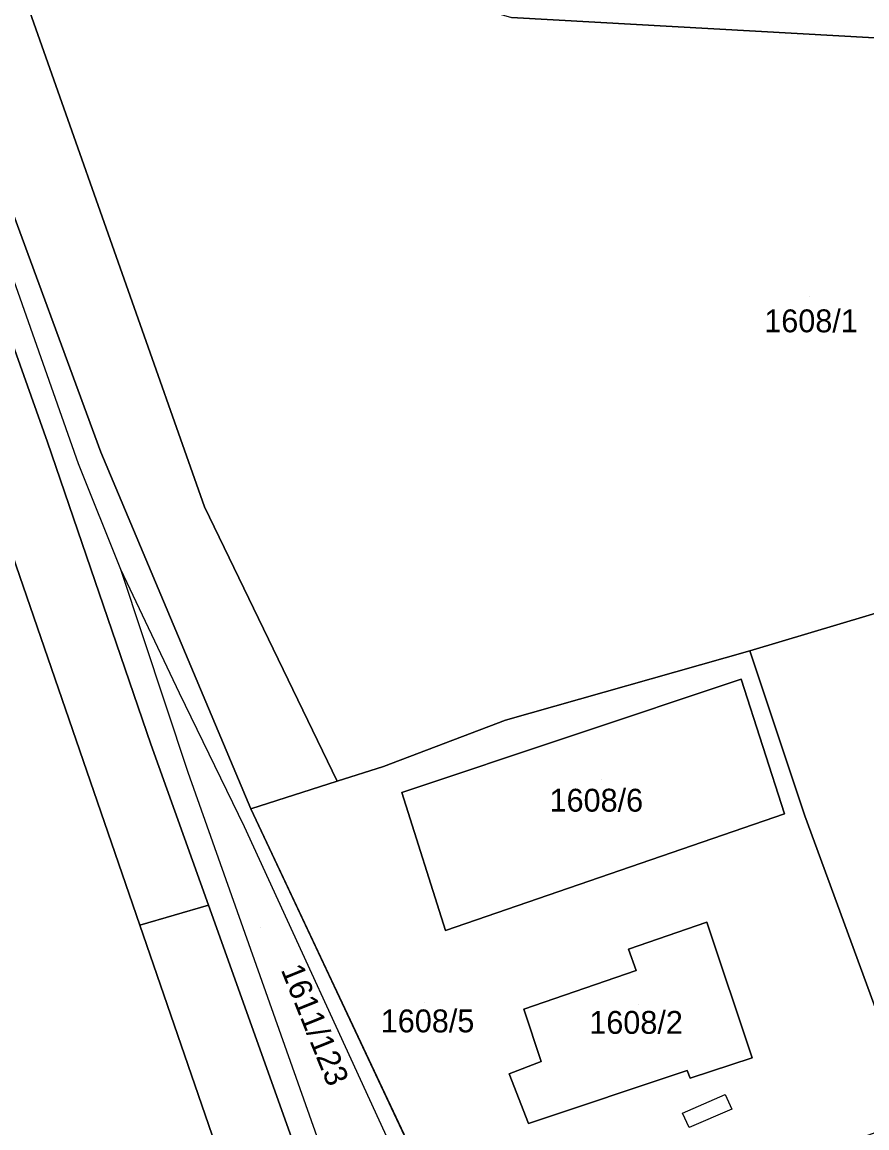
# Model space of a CAD drawing. Extents: x -263943 to -261149, y -1236934 to -1230686.
# Drawn here: x -262520.3 to -262446.4, y -1236231.5 to -1236134.8 of the extents above; entities that cross this region are included whole.
import ezdxf

# ---------------------------------------------------------------- set-up
doc = ezdxf.new("R2010")
doc.units = 0
for name, color, linetype in [('body_kn', 7, 'Continuous'), ('kladpar_druhypozemkov', 7, 'Continuous'), ('kladpar_hranice', 7, 'Continuous'), ('kladpar_parcelnecisla', 7, 'Continuous'), ('kladpar_plochy', 7, 'Continuous'), ('zappar_hrandruhpozemk', 7, 'Continuous')]:
    doc.layers.add(name, color=color, linetype=linetype)

msp = doc.modelspace()

# ---------------------------------------------------------------- linework, layer by layer
at = {"layer": 'body_kn'}
for p, q in [((-262518.04, -1236171.56), (-262518.04, -1236171.56)), ((-262513.38, -1236172.42), (-262513.38, -1236172.42)), ((-262515.34, -1236173.44), (-262515.34, -1236173.44)), ((-262504.34, -1236177.21), (-262504.34, -1236177.21)), ((-262511.63, -1236182.7), (-262511.63, -1236182.7)), ((-262456.65, -1236189.81), (-262456.65, -1236189.81)), ((-262457.42, -1236192.27), (-262457.42, -1236192.27)), ((-262506.51, -1236193.5), (-262506.51, -1236193.5)), ((-262478, -1236195.87), (-262478, -1236195.87)), ((-262509.02, -1236197.98), (-262509.02, -1236197.98)), ((-262488.67, -1236199.92), (-262488.67, -1236199.92)), ((-262505.76, -1236200.44), (-262505.76, -1236200.44)), ((-262492.74, -1236201.19), (-262492.74, -1236201.19)), ((-262487.07, -1236202.21), (-262487.07, -1236202.21)), ((-262487.07, -1236202.21), (-262487.07, -1236202.21)), ((-262500.28, -1236203.63), (-262500.28, -1236203.63)), ((-262453.62, -1236204.05), (-262453.62, -1236204.05)), ((-262451.84, -1236204.23), (-262451.84, -1236204.23)), ((-262500.82, -1236205.19), (-262500.82, -1236205.19)), ((-262503.99, -1236212.05), (-262503.99, -1236212.05)), ((-262460.41, -1236213.53), (-262460.41, -1236213.53)), ((-262509.98, -1236213.81), (-262509.98, -1236213.81)), ((-262509.98, -1236213.81), (-262509.98, -1236213.81)), ((-262483.27, -1236214.26), (-262483.27, -1236214.26)), ((-262467.27, -1236215.89), (-262467.27, -1236215.89)), ((-262466.59, -1236217.76), (-262466.59, -1236217.76)), ((-262476.42, -1236221.13), (-262476.42, -1236221.13)), ((-262474.9, -1236225.71), (-262474.9, -1236225.71)), ((-262456.44, -1236225.41), (-262456.44, -1236225.41)), ((-262477.7, -1236226.81), (-262477.7, -1236226.81)), ((-262462.12, -1236226.5), (-262462.12, -1236226.5)), ((-262462.12, -1236226.5), (-262462.12, -1236226.5)), ((-262461.86, -1236227.18), (-262461.86, -1236227.18)), ((-262458.82, -1236228.62), (-262458.82, -1236228.62)), ((-262458.23, -1236229.9), (-262458.23, -1236229.9)), ((-262476.01, -1236231.13), (-262476.01, -1236231.13)), ((-262462.55, -1236230.23), (-262462.55, -1236230.23)), ((-262462.55, -1236230.23), (-262462.55, -1236230.23)), ((-262461.95, -1236231.5), (-262461.95, -1236231.5))]:
    msp.add_line(p, q, dxfattribs=at)
at = {"layer": 'kladpar_druhypozemkov'}
for p, q in [((-262451.42, -1236158.82), (-262451.42, -1236158.82)), ((-262469.66, -1236201.07), (-262469.66, -1236201.07)), ((-262499.45, -1236213.96), (-262499.45, -1236213.96)), ((-262485.06, -1236220.57), (-262485.06, -1236220.57)), ((-262466.4, -1236220.7), (-262466.4, -1236220.7))]:
    msp.add_line(p, q, dxfattribs=at)
at = {"layer": 'kladpar_hranice'}
for points in [[(-262509.98, -1236213.81), (-262499.75, -1236243.51), (-262577.14, -1236270.68), (-262597.53, -1236212.99), (-262579.87, -1236205.14), (-262582.7, -1236199.47), (-262614.93, -1236134.79), (-262615.42, -1236130.65), (-262615.29, -1236130.57), (-262610.06, -1236127.29), (-262644.44, -1236056.8), (-262649.03, -1236058.86), (-262649.76, -1236059.19), (-262662.18, -1236031.44), (-262662.69, -1236029.75), (-262663.21, -1236027.99), (-262652.87, -1236033.18), (-262606.03, -1236064.77), (-262573.98, -1236093.25), (-262549.15, -1236124.23), (-262528.24, -1236160.77), (-262509.98, -1236213.81)], [(-262549.15, -1236124.23), (-262524.89, -1236118.94), (-262504.34, -1236177.21), (-262492.74, -1236201.19), (-262500.28, -1236203.63), (-262513.38, -1236172.42), (-262522.49, -1236147.78), (-262529.21, -1236135.15), (-262535.08, -1236123.03), (-262536.94, -1236124.3), (-262538.4, -1236125.3), (-262532.44, -1236136.74), (-262525.89, -1236149.54), (-262518.04, -1236171.56), (-262509.02, -1236197.98), (-262503.99, -1236212.05), (-262509.98, -1236213.81), (-262528.24, -1236160.77), (-262549.15, -1236124.23)], [(-262431.94, -1236138.66), (-262399.13, -1236172.62), (-262456.65, -1236189.81), (-262478, -1236195.87), (-262488.67, -1236199.92), (-262492.74, -1236201.19), (-262504.34, -1236177.21), (-262524.89, -1236118.94), (-262511.03, -1236125.02), (-262500.18, -1236127.78), (-262477.49, -1236134.43), (-262438.46, -1236136.62), (-262434, -1236136.7), (-262431.94, -1236138.66)], [(-262492.2, -1236245.01), (-262503.99, -1236212.05), (-262509.02, -1236197.98), (-262518.04, -1236171.56), (-262525.89, -1236149.54), (-262532.44, -1236136.74), (-262538.4, -1236125.3), (-262536.94, -1236124.3), (-262535.08, -1236123.03), (-262529.21, -1236135.15), (-262522.49, -1236147.78), (-262513.38, -1236172.42), (-262500.28, -1236203.63), (-262485.75, -1236234.51), (-262483.07, -1236240.49)], [(-262294.63, -1236187.9), (-262293.68, -1236188.7), (-262257.54, -1236219.15), (-262251.04, -1236224.63), (-262244.8, -1236229.88), (-262246.69, -1236232.02), (-262250.1, -1236235.02), (-262254.08, -1236238.66), (-262260.91, -1236233.14), (-262267.75, -1236227.62), (-262300.77, -1236200.94), (-262301.92, -1236200), (-262303.14, -1236199), (-262341.88, -1236167.3), (-262389.69, -1236142.81), (-262405.16, -1236142.23), (-262408.83, -1236142.09), (-262416.45, -1236139.37), (-262423.39, -1236136.9), (-262424.13, -1236136.89), (-262434, -1236136.7), (-262438.46, -1236136.62), (-262477.49, -1236134.43)], [(-262440.49, -1236221.39), (-262438.75, -1236226.29), (-262442.22, -1236230.69), (-262444.97, -1236222.99), (-262451.84, -1236204.23), (-262456.65, -1236189.81), (-262399.13, -1236172.62), (-262389.5, -1236189), (-262445.5, -1236207.29), (-262440.49, -1236221.39)], [(-262485.75, -1236234.51), (-262500.28, -1236203.63), (-262492.74, -1236201.19), (-262488.67, -1236199.92), (-262478, -1236195.87), (-262456.65, -1236189.81), (-262451.84, -1236204.23), (-262444.97, -1236222.99), (-262442.22, -1236230.69), (-262481.19, -1236244.69)], [(-262483.27, -1236214.26), (-262453.62, -1236204.05), (-262457.42, -1236192.27), (-262487.07, -1236202.21), (-262483.27, -1236214.26)], [(-262487.07, -1236202.21), (-262457.42, -1236192.27), (-262453.62, -1236204.05), (-262483.27, -1236214.26), (-262487.07, -1236202.21)], [(-262579.3, -1236275.89), (-262580.81, -1236272.2), (-262577.14, -1236270.68), (-262499.75, -1236243.51), (-262509.98, -1236213.81), (-262503.99, -1236212.05), (-262492.2, -1236245.01), (-262491.92, -1236245.79), (-262579.3, -1236275.89)], [(-262462.12, -1236226.5), (-262476.01, -1236231.13), (-262477.7, -1236226.81), (-262474.9, -1236225.71), (-262476.42, -1236221.13), (-262466.59, -1236217.76), (-262467.27, -1236215.89), (-262460.41, -1236213.53), (-262456.44, -1236225.41), (-262461.86, -1236227.18), (-262462.12, -1236226.5)], [(-262460.41, -1236213.53), (-262467.27, -1236215.89), (-262466.59, -1236217.76), (-262476.42, -1236221.13), (-262474.9, -1236225.71), (-262477.7, -1236226.81), (-262476.01, -1236231.13), (-262462.12, -1236226.5), (-262461.86, -1236227.18), (-262456.44, -1236225.41), (-262460.41, -1236213.53)]]:
    msp.add_lwpolyline(points, dxfattribs=at)
at = {"layer": 'kladpar_plochy'}
for p, q in [((-262478, -1236195.87), (-262456.65, -1236189.81)), ((-262456.65, -1236189.81), (-262451.84, -1236204.23)), ((-262457.42, -1236192.27), (-262487.07, -1236202.21)), ((-262453.62, -1236204.05), (-262457.42, -1236192.27)), ((-262488.67, -1236199.92), (-262478, -1236195.87)), ((-262492.74, -1236201.19), (-262488.67, -1236199.92)), ((-262500.28, -1236203.63), (-262492.74, -1236201.19)), ((-262487.07, -1236202.21), (-262483.27, -1236214.26)), ((-262485.75, -1236234.51), (-262500.28, -1236203.63)), ((-262483.27, -1236214.26), (-262453.62, -1236204.05)), ((-262451.84, -1236204.23), (-262444.97, -1236222.99)), ((-262460.41, -1236213.53), (-262467.27, -1236215.89)), ((-262456.44, -1236225.41), (-262460.41, -1236213.53)), ((-262467.27, -1236215.89), (-262466.59, -1236217.76)), ((-262466.59, -1236217.76), (-262476.42, -1236221.13)), ((-262476.42, -1236221.13), (-262474.9, -1236225.71)), ((-262474.9, -1236225.71), (-262477.7, -1236226.81)), ((-262461.86, -1236227.18), (-262456.44, -1236225.41)), ((-262477.7, -1236226.81), (-262476.01, -1236231.13)), ((-262476.01, -1236231.13), (-262462.12, -1236226.5)), ((-262462.12, -1236226.5), (-262461.86, -1236227.18))]:
    msp.add_line(p, q, dxfattribs=at)
for points in [[(-262509.98, -1236213.81), (-262499.75, -1236243.51), (-262577.14, -1236270.68), (-262597.53, -1236212.99), (-262579.87, -1236205.14), (-262582.7, -1236199.47), (-262614.93, -1236134.79), (-262615.42, -1236130.65), (-262615.29, -1236130.57), (-262610.06, -1236127.29), (-262644.44, -1236056.8), (-262649.03, -1236058.86), (-262649.76, -1236059.19), (-262662.18, -1236031.44), (-262662.69, -1236029.75), (-262663.21, -1236027.99), (-262652.87, -1236033.18), (-262606.03, -1236064.77), (-262573.98, -1236093.25), (-262549.15, -1236124.23), (-262528.24, -1236160.77)], [(-262549.15, -1236124.23), (-262524.89, -1236118.94), (-262504.34, -1236177.21), (-262492.74, -1236201.19), (-262500.28, -1236203.63), (-262513.38, -1236172.42), (-262522.49, -1236147.78), (-262529.21, -1236135.15), (-262535.08, -1236123.03), (-262536.94, -1236124.3), (-262538.4, -1236125.3), (-262532.44, -1236136.74), (-262525.89, -1236149.54), (-262518.04, -1236171.56), (-262509.02, -1236197.98), (-262503.99, -1236212.05), (-262509.98, -1236213.81), (-262528.24, -1236160.77)], [(-262431.94, -1236138.66), (-262399.13, -1236172.62), (-262456.65, -1236189.81), (-262478, -1236195.87), (-262488.67, -1236199.92), (-262492.74, -1236201.19), (-262504.34, -1236177.21), (-262524.89, -1236118.94), (-262511.03, -1236125.02), (-262500.18, -1236127.78), (-262477.49, -1236134.43), (-262438.46, -1236136.62), (-262434, -1236136.7)], [(-262492.2, -1236245.01), (-262503.99, -1236212.05), (-262509.02, -1236197.98), (-262518.04, -1236171.56), (-262525.89, -1236149.54), (-262532.44, -1236136.74), (-262538.4, -1236125.3), (-262536.94, -1236124.3), (-262535.08, -1236123.03), (-262529.21, -1236135.15), (-262522.49, -1236147.78), (-262513.38, -1236172.42), (-262500.28, -1236203.63), (-262485.75, -1236234.51), (-262483.07, -1236240.49), (-262484.46, -1236241.18), (-262490.3, -1236244.08)], [(-262440.49, -1236221.39), (-262438.75, -1236226.29), (-262442.22, -1236230.69), (-262444.97, -1236222.99), (-262451.84, -1236204.23), (-262456.65, -1236189.81), (-262399.13, -1236172.62), (-262389.5, -1236189), (-262445.5, -1236207.29)], [(-262487.07, -1236202.21), (-262457.42, -1236192.27), (-262453.62, -1236204.05), (-262483.27, -1236214.26)], [(-262579.3, -1236275.89), (-262580.81, -1236272.2), (-262577.14, -1236270.68), (-262499.75, -1236243.51), (-262509.98, -1236213.81), (-262503.99, -1236212.05), (-262492.2, -1236245.01), (-262491.92, -1236245.79)], [(-262462.12, -1236226.5), (-262476.01, -1236231.13), (-262477.7, -1236226.81), (-262474.9, -1236225.71), (-262476.42, -1236221.13), (-262466.59, -1236217.76), (-262467.27, -1236215.89), (-262460.41, -1236213.53), (-262456.44, -1236225.41), (-262461.86, -1236227.18)]]:
    msp.add_lwpolyline(points, close=True, dxfattribs=at)
msp.add_lwpolyline([(-262341.88, -1236167.3), (-262389.69, -1236142.81), (-262405.16, -1236142.23), (-262408.83, -1236142.09), (-262416.45, -1236139.37), (-262423.39, -1236136.9), (-262424.13, -1236136.89), (-262434, -1236136.7), (-262438.46, -1236136.62), (-262477.49, -1236134.43)], dxfattribs=at)
at = {"layer": 'zappar_hrandruhpozemk'}
for p, q in [((-262515.34, -1236173.44), (-262521.36, -1236156.41)), ((-262491.68, -1236240.15), (-262505.76, -1236200.44)), ((-262487.04, -1236235.25), (-262500.82, -1236205.19)), ((-262458.23, -1236229.9), (-262461.95, -1236231.5)), ((-262461.95, -1236231.5), (-262462.55, -1236230.23))]:
    msp.add_line(p, q, dxfattribs=at)
for points in [[(-262505.76, -1236200.44), (-262511.63, -1236182.7), (-262515.34, -1236173.44)], [(-262500.82, -1236205.19), (-262506.51, -1236193.5), (-262511.63, -1236182.7)], [(-262462.55, -1236230.23), (-262458.82, -1236228.62), (-262458.23, -1236229.9)]]:
    msp.add_lwpolyline(points, dxfattribs=at)

# ---------------------------------------------------------------- texts
at = {"layer": 'kladpar_parcelnecisla'}
for s, p in [('1608/1', (-262455.394, -1236161.95)), ('1608/6', (-262474.163, -1236203.87)), ('1608/5', (-262488.919, -1236223.17)), ('1608/2', (-262470.69, -1236223.3))]:
    msp.add_text(s, height=2, dxfattribs=at).set_placement(p)
msp.add_text('1611/123', height=2, rotation=292, dxfattribs=at).set_placement((-262497.679, -1236217.687))

doc.saveas('drawing.dxf')
